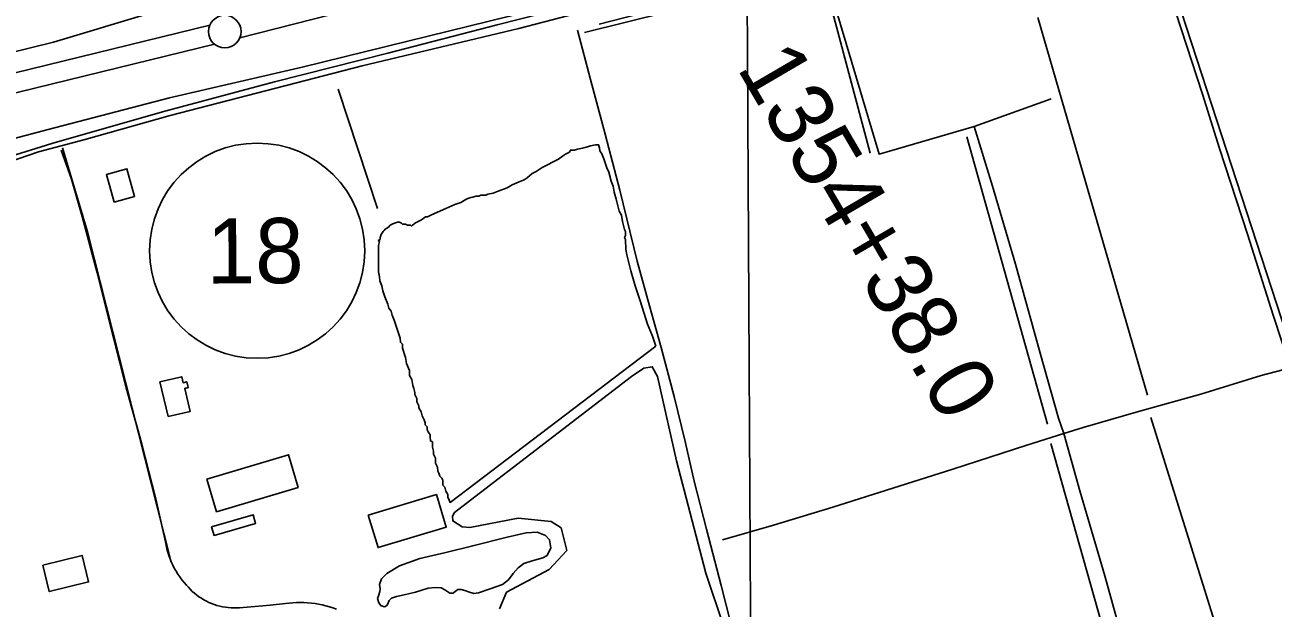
# Model space of a CAD drawing. Extents: x 3445503 to 3483459, y 540493 to 566012.
# Drawn here: x 3469633 to 3471547, y 547111 to 548005 of the extents above; entities that cross this region are included whole.
import ezdxf

# ---------------------------------------------------------------- set-up
doc = ezdxf.new("R2010")
doc.units = 0
for name, color, linetype in [('V-BLDG-OTLN', 7, 'Continuous'), ('V-DTCH-CNTR', 7, 'Continuous'), ('V-GRID-MAJR', 7, 'Continuous'), ('V-LEVE-TOET', 7, 'Continuous'), ('V-ROAD-CNTR', 7, 'Continuous'), ('V-ROAD-IDEN', 7, 'Continuous'), ('V-SITE-VEGE', 7, 'Continuous'), ('V-SURV-IDEN', 7, 'Continuous'), ('V-SURV-LINE', 7, 'Continuous'), ('V-TOPO-SHOR', 7, 'Continuous')]:
    doc.layers.add(name, color=color, linetype=linetype)

msp = doc.modelspace()

# ---------------------------------------------------------------- linework, layer by layer
at = {"layer": 'V-BLDG-OTLN'}
for points in [[(3469769.5, 547733.6), (3469757.7, 547776.1), (3469789.1, 547784.8), (3469800.9, 547742.3)], [(3469852.3, 547404.8), (3469839.8, 547458), (3469873.1, 547465.8), (3469875.3, 547456.7), (3469880.9, 547458.1), (3469883, 547449.2), (3469877.8, 547448), (3469886.1, 547412.8)], [(3469911.6, 547308.8), (3470036.8, 547346.2), (3470051.7, 547296.2), (3469926.5, 547258.9)], [(3470159.4, 547253.5), (3470263.9, 547285.1), (3470279, 547235.3), (3470174.4, 547203.7)], [(3469919, 547235.7), (3469982.7, 547254.2), (3469986.5, 547241), (3469922.8, 547222.5)], [(3469659.9, 547177), (3469720.2, 547191.7), (3469730.2, 547151.1), (3469669.9, 547136.3)]]:
    msp.add_lwpolyline(points, close=True, dxfattribs=at)
at = {"layer": 'V-DTCH-CNTR'}
for points in [[(3471438.8, 547899.3), (3471390.1, 548050), (3471309.8, 548302.1), (3471287.1, 548369.9)], [(3470491.2, 547994), (3470618.7, 548025.4), (3470731.2, 548058), (3470848.5, 548120.2), (3470866.4, 548065), (3470942.8, 547807.3), (3471088.8, 547849.8), (3471207.1, 547892.3)], [(3471628.2, 547317.9), (3471626.3, 547319.9), (3471624.6, 547322), (3471623.1, 547324.2), (3471621.8, 547326.5), (3471620.6, 547328.9), (3471619.6, 547331.4), (3471618.8, 547334), (3471586.5, 547441.8), (3471574, 547479.7), (3471547.4, 547560.3), (3471508.1, 547684.8), (3471465, 547816.1), (3471438.8, 547899.3)], [(3471088.8, 547849.8), (3471117.1, 547758.4), (3471152, 547638.6), (3471190.1, 547502), (3471218.2, 547402.1), (3471226.1, 547378.8), (3471250.6, 547291.1), (3471289.3, 547160.6), (3471333.8, 546999.7), (3471380.9, 546828.6), (3471417.6, 546698.2), (3471451.4, 546582.5), (3471462.4, 546547.6)], [(3470702.9, 547215.5), (3470781, 547238.4), (3470871.9, 547265.9), (3470954.5, 547291.9), (3471056.1, 547323.9), (3471169.6, 547361), (3471226.1, 547378.8), (3471256, 547388.2), (3471341, 547412.5), (3471436.7, 547439), (3471529.2, 547467.6), (3471574, 547479.7)]]:
    msp.add_lwpolyline(points, dxfattribs=at)
at = {"layer": 'V-GRID-MAJR'}
msp.add_spline([(3470751.6, 545992.7), (3470719.9, 552050.6), (3470688.1, 558111.5), (3470656.4, 564172.5), (3470656.4, 564175.6)], degree=3, dxfattribs=at)
at = {"layer": 'V-LEVE-TOET'}
for points in [[(3469536.9, 547944.8), (3469676.7, 547978.9), (3469826.2, 548024), (3469975.7, 548063.9), (3470086.6, 548084.2), (3470169.2, 548099), (3470301.3, 548133.7), (3470406.3, 548168.7), (3470574.5, 548214.6), (3470660.1, 548242.4), (3470772.1, 548297.6), (3470877.5, 548352), (3470970.1, 548399.9), (3471071.8, 548450.4), (3471188.9, 548506.9), (3471290.5, 548556.8), (3471367, 548607.7), (3471443.5, 548645.1), (3471502.7, 548678.6), (3471527.7, 548694.9), (3471531.6, 548698.8), (3471541.2, 548704.4), (3471550.2, 548708.3)], [(3471621, 548601.6), (3471506.2, 548537.2), (3471394.4, 548480.6), (3471210.1, 548381.6), (3471023.6, 548281.8), (3470852.4, 548188.3), (3470705.2, 548112.8), (3470583.9, 548075.5), (3470376.1, 548018.9), (3470220, 547980.5), (3470057.8, 547940.5), (3469854.5, 547893.9), (3469668.3, 547845.2), (3469503.8, 547801.4), (3469347.7, 547757.5), (3469274.4, 547733.7)]]:
    msp.add_lwpolyline(points, dxfattribs=at)
at = {"layer": 'V-ROAD-CNTR'}
msp.add_line((3469688.2, 547813.5), (3469704.1, 547768.7), dxfattribs=at)
for points in [[(3470637.6, 548064.8), (3470390.5, 548000.2), (3470150, 547943), (3469855.5, 547866.5), (3469723.1, 547829.1), (3469653.2, 547811), (3469332.2, 547700.6), (3469011.5, 547584.9), (3468926.9, 547558.3), (3468816.9, 547519)], [(3469690.1, 547817.2), (3469728.4, 547688.1), (3469855.2, 547187.4)], [(3469704.1, 547768.7), (3469720.6, 547711.5), (3469743.3, 547625.2), (3469768.8, 547523.3), (3469788.1, 547448.9), (3469811.3, 547364.6), (3469833.6, 547278.6), (3469848.2, 547212.5), (3469849.2, 547207.3), (3469850.3, 547202.1), (3469851.7, 547196.9), (3469853.3, 547191.8), (3469855.2, 547186.8), (3469857.2, 547181.9), (3469859.4, 547177.1), (3469861.8, 547172.3), (3469864.5, 547167.7), (3469867.3, 547163.2), (3469870.3, 547158.8), (3469873.5, 547154.5), (3469876.9, 547150.4), (3469880.4, 547146.4), (3469883.3, 547143), (3469886.3, 547139.8), (3469889.4, 547136.7), (3469892.7, 547133.8), (3469896.1, 547131), (3469899.6, 547128.4), (3469903.3, 547126), (3469907.1, 547123.7), (3469910.9, 547121.6), (3469914.9, 547119.7), (3469918.9, 547118), (3469923.1, 547116.5), (3469927.2, 547115.1), (3469931.5, 547114), (3469935.8, 547113), (3469940.1, 547112.3), (3469944.5, 547111.8), (3469948.8, 547111.4), (3469953.2, 547111.3), (3469957.6, 547111.3), (3469962, 547111.6), (3469985.5, 547113.4), (3470009, 547115.6), (3470032.4, 547118), (3470038, 547118.7), (3470043.7, 547119.2), (3470049.3, 547119.5), (3470055, 547119.6), (3470060.7, 547119.5), (3470066.3, 547119.1), (3470072, 547118.6), (3470077.6, 547117.9), (3470083.2, 547117), (3470088.7, 547115.9), (3470094.2, 547114.5), (3470099.7, 547113), (3470105.1, 547111.3), (3470110.4, 547109.4)]]:
    msp.add_lwpolyline(points, dxfattribs=at)
at = {"layer": 'V-ROAD-IDEN'}
msp.add_circle((3469988.9, 547659.2), 165, dxfattribs=at)
msp.add_circle((3469988.9, 547659.2), 165, dxfattribs=at)
at = {"layer": 'V-SITE-VEGE'}
for points in [[(3470342.9, 547745.9), (3470350.7, 547747.5), (3470358.4, 547750.7), (3470372.3, 547755.4), (3470380, 547760.1), (3470390.8, 547764.9), (3470398.5, 547768), (3470403.1, 547771.1), (3470410.8, 547777.4), (3470417, 547780.5), (3470426.2, 547786.8), (3470450.9, 547799.4), (3470457.1, 547804.1), (3470461.7, 547807.2), (3470467.8, 547810.4), (3470469.4, 547813.5), (3470472.5, 547813.5), (3470475.6, 547813.5), (3470480.2, 547815.1), (3470487.9, 547816.7), (3470495.7, 547818.3), (3470500.3, 547819.9), (3470508, 547821.5), (3470512.7, 547821.6), (3470514.2, 547816.9), (3470514.3, 547812.3), (3470517.4, 547807.7), (3470520.6, 547799.9), (3470525.3, 547786.1), (3470528.5, 547779.9), (3470531.7, 547766), (3470534.8, 547758.3), (3470536.5, 547749), (3470539.6, 547738.2), (3470544.4, 547719.6), (3470547.6, 547713.5), (3470549.2, 547704.2), (3470552.4, 547691.8), (3470554, 547688.7), (3470554, 547682.5), (3470552.5, 547679.4), (3470554.1, 547676.3), (3470554.2, 547660.9), (3470555.8, 547653.1), (3470559, 547640.8), (3470562.2, 547628.4), (3470568.6, 547605.2), (3470576.5, 547582.1), (3470587.6, 547546.5), (3470595.5, 547528), (3470600.3, 547512.6)], [(3470600.3, 547512.6), (3470284.8, 547273.2), (3470283.2, 547276.3), (3470281.6, 547280.9), (3470281.6, 547285.5), (3470278.4, 547290.2), (3470276.8, 547296.3), (3470273.7, 547299.4), (3470273.6, 547307.2), (3470272.1, 547310.2), (3470269, 547313.3), (3470267.4, 547317.9), (3470265.8, 547321), (3470265.7, 547327.2), (3470262.6, 547333.4), (3470262.5, 547341.1), (3470259.4, 547347.3), (3470259.4, 547351.9), (3470257.8, 547358.1), (3470257.7, 547365.9), (3470254.6, 547367.4), (3470254.5, 547373.6), (3470254.5, 547376.7), (3470251.4, 547381.3), (3470249.8, 547384.4), (3470249.8, 547389), (3470246.6, 547392.1), (3470246.6, 547395.2), (3470245, 547399.8), (3470243.5, 547402.9), (3470241.9, 547406), (3470240.3, 547412.2), (3470237.1, 547418.3), (3470237.1, 547421.4), (3470234, 547427.6), (3470233.9, 547432.3), (3470230.8, 547438.4), (3470230.8, 547441.5), (3470229.2, 547447.7), (3470227.6, 547452.3), (3470226, 547461.6), (3470222.8, 547467.8), (3470222.8, 547475.5), (3470218, 547486.3), (3470216.4, 547495.6), (3470211.7, 547509.5), (3470211.6, 547515.7), (3470208.5, 547518.8), (3470208.4, 547525), (3470198.9, 547552.8), (3470195.8, 547560.5), (3470194.2, 547566.6), (3470191, 547571.3), (3470189.4, 547577.4), (3470184.7, 547588.3), (3470181.5, 547597.5), (3470179.9, 547605.2), (3470176.8, 547613), (3470176.7, 547619.2), (3470175.1, 547626.9), (3470175, 547634.6), (3470174.9, 547657.9), (3470174.8, 547667.1), (3470176.3, 547673.3), (3470174.7, 547674.9), (3470177.8, 547676.5), (3470177.8, 547679.6), (3470179.3, 547684.2), (3470182.4, 547688.9), (3470183.9, 547690.4), (3470185.4, 547692), (3470190.1, 547695.1), (3470193.1, 547698.3), (3470196.2, 547699.8), (3470199.3, 547701.4), (3470203.9, 547703), (3470207, 547703), (3470210.1, 547701.5), (3470211.7, 547699.9), (3470216.3, 547700), (3470219.4, 547698.5), (3470224.1, 547698.5), (3470225.6, 547697), (3470227.2, 547698.5), (3470231.8, 547701.7), (3470241.1, 547706.4), (3470247.2, 547711.1), (3470250.3, 547711.1), (3470256.5, 547714.2), (3470278.1, 547723.7), (3470292, 547730), (3470301.2, 547733.2), (3470308.9, 547737.9), (3470312, 547739.5), (3470316.7, 547741), (3470319.8, 547741.1), (3470324.4, 547742.6), (3470329, 547742.7), (3470332.1, 547744.3), (3470339.9, 547744.3), (3470342.9, 547745.9)], [(3470360.6, 547110), (3470371.5, 547135.4), (3470436.8, 547170.1), (3470464.1, 547199.6), (3470455.2, 547234.1), (3470439.9, 547243.8), (3470389.1, 547248.8), (3470315.3, 547234.8), (3470303.1, 547235.5), (3470289, 547244.8), (3470288.4, 547251.8), (3470291.4, 547257.8), (3470296.4, 547261), (3470563.1, 547466.2), (3470582.2, 547479.2), (3470594.9, 547481.3), (3470603.1, 547466.4), (3470632, 547336.8), (3470676.9, 547164.7), (3470731.1, 547003)]]:
    msp.add_lwpolyline(points, dxfattribs=at)
at = {"layer": 'V-SURV-LINE'}
for points in [[(3470635, 548157.7), (3469962.3, 547985.8)], [(3470635, 548157.7), (3469962.3, 547985.8)], [(3469316.5, 547858.2), (3469916.2, 548005.2)], [(3469316.5, 547858.2), (3469916.2, 548005.2)], [(3469923.3, 547976), (3469323.7, 547829.1)], [(3469923.3, 547976), (3469323.7, 547829.1)]]:
    msp.add_lwpolyline(points, dxfattribs=at)
msp.add_circle((3469939.2, 547995.3), 25, dxfattribs=at)
at = {"layer": 'V-TOPO-SHOR'}
for p, q in [((3471631.9, 547333.9), (3471364.7, 548155.4)), ((3471354.8, 547437.8), (3471186.5, 548016.8)), ((3470113.3, 547907.1), (3470173.6, 547723.7)), ((3471201.4, 547393.3), (3471077.7, 547833.7)), ((3471607.2, 546611.3), (3471359.7, 547403.2))]:
    msp.add_line(p, q, dxfattribs=at)
for points in [[(3469545.7, 547783.9), (3469673.9, 547823.6), (3469843.8, 547872.2), (3470015.4, 547918.4), (3470189.2, 547962.4), (3470356.9, 548005.5), (3470562.4, 548058.3), (3470733.8, 548113), (3470823.3, 548157.1), (3470967.4, 548236.4), (3471133.1, 548326), (3471259.5, 548397.5), (3471447.6, 548498.8), (3471614.9, 548586.1), (3471676.5, 548629.2), (3471699.3, 548642)], [(3470513.5, 548006.9), (3470686.7, 548051.5), (3470770.8, 548091.1), (3470835.2, 548125.7), (3470845.1, 548125.7), (3470929.2, 547809)], [(3470480.3, 547997.6), (3470500, 547921.6), (3470522.8, 547838.2), (3470545.1, 547751.9), (3470571.7, 547643.4), (3470590.7, 547574.8), (3470608.7, 547510.6), (3470628.4, 547435.4), (3470645.4, 547366.4), (3470659.3, 547305.7), (3470677.9, 547232.1), (3470700.5, 547145.8), (3470721.7, 547063.6)], [(3471206.3, 547363.6), (3471434, 546556.9), (3471364.7, 546532.1)], [(3470177.6, 547140.5), (3470176.6, 547147.1), (3470179.7, 547156), (3470187.6, 547164.3), (3470207.1, 547175.7), (3470238.4, 547187.1), (3470278.2, 547196.3), (3470319.7, 547206.6), (3470372.2, 547219.6), (3470401.4, 547226.2), (3470418.5, 547227.4), (3470431.1, 547222.5), (3470437.4, 547215.9), (3470439.2, 547203.6), (3470433.5, 547191.5), (3470426.9, 547188), (3470410.5, 547183.5), (3470398.1, 547179.3), (3470389, 547173), (3470381.4, 547164.3), (3470374.2, 547154.6), (3470365.1, 547147.1), (3470346.5, 547140.3), (3470328.4, 547134.6), (3470321.1, 547133.2), (3470313, 547135.8), (3470307.3, 547138), (3470301.6, 547139.4), (3470296.7, 547139.5), (3470292.6, 547136.3), (3470289.3, 547134), (3470284.4, 547134.1), (3470276.7, 547139.2), (3470271.1, 547142.2), (3470261.7, 547142.8), (3470251.1, 547141.5), (3470231.8, 547135.4), (3470214.5, 547131.4), (3470202.6, 547128.8), (3470194.8, 547126.2), (3470191.4, 547122.6), (3470188.4, 547115.7), (3470184.7, 547113), (3470179, 547114.4), (3470175.4, 547118.9), (3470173.6, 547125.9), (3470174.9, 547129.6), (3470177.1, 547136.4), (3470177.6, 547140.5)]]:
    msp.add_lwpolyline(points, dxfattribs=at)

# ---------------------------------------------------------------- texts
at = {"layer": 'V-ROAD-IDEN'}
msp.add_text('18', height=100, rotation=0.2917, dxfattribs=at).set_placement((3469911.6, 547608.8))
at = {"layer": 'V-SURV-IDEN'}
msp.add_text('1354+38.0', height=100, rotation=300.3224, dxfattribs=at).set_placement((3470723.7, 547940.1))

doc.saveas('drawing.dxf')
